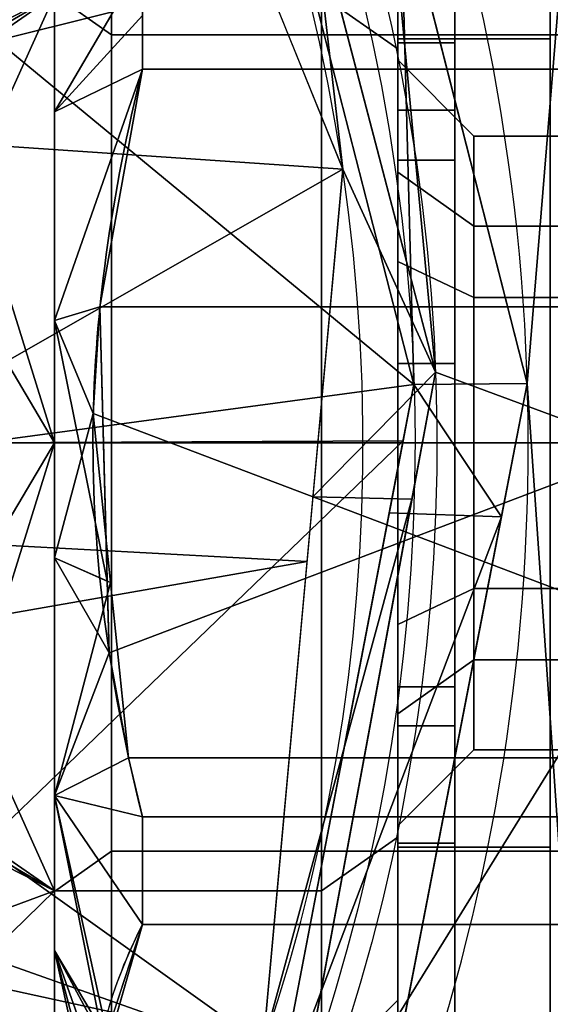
# Model space of a CAD drawing. Header units: millimetres. Extents: x -72 to 72, y -168 to 68.
# Tile 352 of 355: x 40 to 54, y -15 to 11. Entities that reach past the tile are written whole.
import ezdxf

# ---------------------------------------------------------------- set-up
doc = ezdxf.new("R2010")
doc.units = ezdxf.units.MM
for name, color, linetype, true_color in [('100', 7, 'Continuous', 0xffffff), ('102', 7, 'Continuous', 0xffffff), ('103', 7, 'Continuous', 0xffffff)]:
    doc.layers.add(name, color=color, linetype=linetype, true_color=true_color)

msp = doc.modelspace()

# ---------------------------------------------------------------- linework, layer by layer
at = {"layer": '100', "color": 163, "linetype": 'Continuous', "extrusion": (1, 0, 0)}
for centre, radius in [((0, 0, 41), 16.624), ((0, 0, 50), 14.624)]:
    msp.add_circle(centre, radius, dxfattribs=at)
at = {"layer": '100', "color": 163, "linetype": 'Continuous', "extrusion": (-1, 0, 0)}
msp.add_circle((0, 0, -48), 16.625, dxfattribs=at)
at = {"layer": '100', "color": 163, "linetype": 'Continuous', "extrusion": (0, 0, -1)}
for centre, radius, start, end in [((0, 0, -94), 68, 283.06797, 256.93203), ((0, 0, -81), 65, 283.06797, 256.93203), ((0, 0, -97), 51.024, 286.7388, 253.2612), ((0, 0, -80.215), 50.45, 286.0923, 253.9077)]:
    msp.add_arc(centre, radius, start, end, dxfattribs=at)
at = {"layer": '100', "color": 163, "linetype": 'Continuous'}
for centre, radius, start, end in [((0, 0, 84), 68, 283.06797, 256.93203), ((0, 0, 81), 53.418, 285.9698, 254.0302), ((0, 0, 97.321), 49.087, 286.8231, 253.1769), ((0, 0, 97), 65, 0, 36), ((0, 0, 97), 65, 324, 0)]:
    msp.add_arc(centre, radius, start, end, dxfattribs=at)
for points in [[(45.379, 23.329, 97), (50.99, 1.861, 97), (48.242, 31.116, 97), (45.305, 32.916, 97)], [(48.242, 31.116, 97), (57.318, 3.182, 97), (60.5, 4.5, 97), (61.819, 20.086, 97)], [(48.242, 31.116, 97), (50.99, 1.861, 97), (56, 0, 97), (57.318, 3.182, 97)], [(53.395, 1.562, 81), (49.263, 17.781, 81), (54.723, 17.781, 81)], [(53.395, 1.562, 81), (54.723, 17.781, 81), (54.723, -17.781, 81)], [(48, 11.755, -11.755), (48, 16.624), (50, 14.624), (50, 10.341, -10.341)], [(48, 16.624), (48, 11.755, 11.755), (50, 10.341, 10.341), (50, 14.624)], [(36.938, 12.681, 74.637), (46.695, 16.12, 80.215), (50.427, 1.534, 80.215)], [(41, 11.755, -11.755), (38, 10.219, -10.353), (38, 14.68, -2.507)], [(50.427, 1.534, 80.215), (47.289, 13.8, 80.215), (50.07, 14.613, 81)], [(50, -14.624), (50, 14.624), (50, 10.341, 10.341), (50, 0, 14.624)], [(50, 14.624), (50, -14.624), (50, -10.341, -10.341)], [(50, -10.341, -10.341), (50, 0, -14.624), (50, 10.341, -10.341), (50, 14.624)], [(50.07, 14.613, 81), (53.395, 1.562, 81), (50.427, 1.534, 80.215)], [(47.752, 14.249, 97), (45.978, 13.565, 97.321), (48.559, 7.181, 97.321)], [(48.559, 7.181, 97.321), (50.99, 1.861, 97), (47.752, 14.249, 97)], [(30.26, 13.018, 100), (30.795, 8.393, 100), (46.487, 12.307, 97.321)], [(50.427, 1.534, 80.215), (39.054, 0, 74.637), (36.938, 12.681, 74.637)], [(38, 12.875, 7.485), (38, 9.996, 9.891), (41, 11.755, 11.755)], [(48.559, 7.181, 97.321), (46.487, 12.307, 97.321), (30.795, 8.393, 100)], [(38, 9.661, -11.333), (41, 11.755, -11.755), (41, 0, -16.624)], [(41, 11.755, 11.755), (38, 9.996, 9.891), (38, 5.085, 13.997)], [(38, 5.085, 13.997), (41, 0, 16.624), (41, 11.755, 11.755)], [(38, 9.661, -11.333), (38, 10.219, -10.353), (41, 11.755, -11.755)], [(48, 11.755, 11.755), (41, 11.755, 11.755), (41, 0, 16.624), (48, 0, 16.624)], [(48, 0, -16.624), (41, 0, -16.624), (41, 11.755, -11.755), (48, 11.755, -11.755)], [(48, 0, -16.624), (48, 11.755, -11.755), (50, 10.341, -10.341), (50, 0, -14.624)], [(48, 11.755, 11.755), (48, 0, 16.624), (50, 0, 14.624), (50, 10.341, 10.341)], [(41, 0, -16.624), (38, -0.001, -14.889), (38, 9.661, -11.333)], [(48.559, 7.181, 97.321), (30.795, 8.393, 100), (32.028, -2.269, 100)], [(32.028, -2.269, 100), (47.625, -3.114, 97.321), (48.559, 7.181, 97.321)], [(50.99, 1.861, 97), (48.559, 7.181, 97.321), (47.779, -1.416, 97.321)], [(38, 5.085, 13.997), (38, -0.001, 14), (41, 0, 16.624)], [(50.99, 1.861, 97), (46.959, -19.959, 97), (57.318, -3.182, 97), (56, 0, 97)], [(47.779, -1.416, 97.321), (50.374, -1.477, 97), (50.99, 1.861, 97)], [(54.723, -17.781, 81), (49.656, -17.781, 81), (53.395, 1.562, 81)], [(50.427, 1.534, 80.215), (53.395, 1.562, 81), (52.717, -1.943, 81)], [(50.427, 1.534, 80.215), (50.144, 0.059, 80.215), (39.054, 0, 74.637)], [(52.717, -1.943, 81), (49.78, -1.834, 80.215), (50.427, 1.534, 80.215)], [(50.144, 0.059, 80.215), (47.014, -16.246, 80.215), (36.938, -12.681, 74.637)], [(36.938, -12.681, 74.637), (39.054, 0, 74.637), (50.144, 0.059, 80.215)], [(41, -11.755, 11.755), (41, 0, 16.624), (38, -5.068, 14.004)], [(41, 0, 16.624), (38, -0.001, 14), (38, -5.068, 14.004)], [(41, 0, -16.624), (41, -11.755, -11.755), (38, -9.675, -11.321)], [(38, -9.675, -11.321), (38, -0.009, -14.892), (41, 0, -16.624)], [(38, -0.009, -14.892), (38, -0.001, -14.889), (41, 0, -16.624)], [(48, -11.755, -11.755), (41, -11.755, -11.755), (41, 0, -16.624), (48, 0, -16.624)], [(48, 0, 16.624), (41, 0, 16.624), (41, -11.755, 11.755), (48, -11.755, 11.755)], [(48, 0, 16.624), (48, -11.755, 11.755), (50, -10.341, 10.341), (50, 0, 14.624)], [(48, -11.755, -11.755), (48, 0, -16.624), (50, 0, -14.624), (50, -10.341, -10.341)], [(50, 0, 14.624), (50, -10.341, 10.341), (50, -14.624)], [(50.374, -1.477, 97), (47.779, -1.416, 97.321), (46.472, -15.807, 97.321)], [(46.472, -15.807, 97.321), (47.416, -17.484, 97), (50.374, -1.477, 97)], [(46.732, -17.714, 80.215), (49.78, -1.834, 80.215), (52.717, -1.943, 81)], [(52.717, -1.943, 81), (49.468, -18.753, 81), (46.732, -17.714, 80.215)], [(47.625, -3.114, 97.321), (32.028, -2.269, 100), (32.433, -5.767, 100)], [(46.472, -15.807, 97.321), (47.625, -3.114, 97.321), (32.433, -5.767, 100)], [(61.819, -20.086, 97), (60.5, -4.5, 97), (57.318, -3.182, 97), (46.959, -19.959, 97)], [(38, -5.068, 14.004), (38, -9.998, 9.892), (41, -11.755, 11.755)], [(32.433, -5.767, 100), (29.268, -12.042, 100), (46.472, -15.807, 97.321)], [(41, -11.755, -11.755), (38, -10.223, -10.356), (38, -9.675, -11.321)], [(41, -11.755, 11.755), (38, -9.998, 9.892), (38, -12.866, 7.501)], [(38, -14.683, -2.489), (38, -10.223, -10.356), (41, -11.755, -11.755)], [(48, -11.755, 11.755), (48, -16.624), (50, -14.624), (50, -10.341, 10.341)], [(48, -16.624), (48, -11.755, -11.755), (50, -10.341, -10.341), (50, -14.624)], [(41, -16.624), (41, -11.755, 11.755), (38, -12.866, 7.501)], [(41, -11.755, -11.755), (41, -16.624), (38, -14.683, -2.489)], [(48, -16.624), (41, -16.624), (41, -11.755, -11.755), (48, -11.755, -11.755)], [(48, -11.755, 11.755), (41, -11.755, 11.755), (41, -16.624), (48, -16.624)], [(44.787, -18.464, 97.321), (29.268, -12.042, 100), (24.453, -21.588, 100)], [(29.268, -12.042, 100), (44.787, -18.464, 97.321), (46.472, -15.807, 97.321)], [(30.819, -23.988, 74.637), (36.938, -12.681, 74.637), (46.275, -20.096, 80.215)], [(36.938, -12.681, 74.637), (47.014, -16.246, 80.215), (46.275, -20.096, 80.215)], [(38, -12.866, 7.501), (38, -14.251, -0.117), (41, -16.624)], [(41, -16.624), (38, -14.251, -0.117), (38, -14.683, -2.489)]]:
    msp.add_3dface(points, dxfattribs=at)
at = {"layer": '102', "color": 72, "linetype": 'Continuous', "extrusion": (1, 0, 0)}
for centre, radius in [((0, 0, 50), 15), ((0, 0, 54), 13.5)]:
    msp.add_circle(centre, radius, dxfattribs=at)
at = {"layer": '102', "color": 72, "linetype": 'Continuous', "extrusion": (-1, 0, 0)}
for centre, radius in [((0, 0, -54), 15), ((0, 0, -52), 8.05)]:
    msp.add_circle(centre, radius, dxfattribs=at)
at = {"layer": '102', "color": 72, "linetype": 'Continuous', "extrusion": (1, 5.78241e-16, 0)}
msp.add_circle((0, 0, 50), 10.05, dxfattribs=at)
at = {"layer": '102', "color": 72, "linetype": 'Continuous'}
for points in [[(54, 10.607, -10.607), (50, 10.607, -10.607), (50, 15), (54, 15)], [(54, 15), (50, 15), (50, 10.607, 10.607), (54, 10.607, 10.607)], [(50, 10.607, 10.607), (50, 15), (50, 10.05), (50, 7.106, 7.106)], [(50, 7.106, -7.106), (50, 10.05), (50, 15), (50, 10.607, -10.607)], [(54, 0, -15), (50, 0, -15), (50, 10.607, -10.607), (54, 10.607, -10.607)], [(54, 10.607, 10.607), (50, 10.607, 10.607), (50, 0, 15), (54, 0, 15)], [(50, 10.607, -10.607), (50, 0, -15), (50, 0, -10.05), (50, 7.106, -7.106)], [(50, 7.106, 7.106), (50, 0, 10.05), (50, 0, 15), (50, 10.607, 10.607)], [(50, 7.106, 7.106), (50, 10.05), (52, 8.05), (52, 5.692, 5.692)], [(52, 5.692, -5.692), (52, 8.05), (50, 10.05), (50, 7.106, -7.106)], [(71.5, 5.692, -5.692), (71.5, 8.05), (52, 8.05), (52, 5.692, -5.692)], [(52, 5.692, 5.692), (52, 8.05), (71.5, 8.05), (71.5, 5.692, 5.692)], [(50, 7.106, -7.106), (50, 4.765, -8.076), (52, 3.817, -6.469), (52, 5.692, -5.692)], [(52, 5.692, 5.692), (52, 3.817, 6.469), (50, 4.765, 8.076), (50, 7.106, 7.106)], [(71.5, 5.692, 5.692), (71.5, 3.817, 6.469), (52, 3.817, 6.469), (52, 5.692, 5.692)], [(52, 5.692, -5.692), (52, 3.817, -6.469), (71.5, 3.817, -6.469), (71.5, 5.692, -5.692)], [(50, 0, 10.05), (50, 4.765, 8.076), (52, 3.817, 6.469), (52, 0, 8.05)], [(52, 0, -8.05), (52, 3.817, -6.469), (50, 4.765, -8.076), (50, 0, -10.05)], [(71.5, 0, -8.05), (71.5, 3.817, -6.469), (52, 3.817, -6.469), (52, 0, -8.05)], [(52, 0, 8.05), (52, 3.817, 6.469), (71.5, 3.817, 6.469), (71.5, 0, 8.05)], [(54, 0, 15), (50, 0, 15), (50, -10.607, 10.607), (54, -10.607, 10.607)], [(50, 0, -10.05), (50, -4.765, -8.076), (52, -3.817, -6.469), (52, 0, -8.05)], [(52, 0, 8.05), (52, -3.817, 6.469), (50, -4.765, 8.076), (50, 0, 10.05)], [(50, -10.607, 10.607), (50, 0, 15), (50, 0, 10.05), (50, -7.106, 7.106)], [(71.5, 0, 8.05), (71.5, -3.817, 6.469), (52, -3.817, 6.469), (52, 0, 8.05)], [(54, -10.607, -10.607), (50, -10.607, -10.607), (50, 0, -15), (54, 0, -15)], [(50, -7.106, -7.106), (50, 0, -10.05), (50, 0, -15), (50, -10.607, -10.607)], [(52, 0, -8.05), (52, -3.817, -6.469), (71.5, -3.817, -6.469), (71.5, 0, -8.05)], [(50, -7.106, 7.106), (50, -4.765, 8.076), (52, -3.817, 6.469), (52, -5.692, 5.692)], [(52, -5.692, -5.692), (52, -3.817, -6.469), (50, -4.765, -8.076), (50, -7.106, -7.106)], [(71.5, -5.692, -5.692), (71.5, -3.817, -6.469), (52, -3.817, -6.469), (52, -5.692, -5.692)], [(52, -5.692, 5.692), (52, -3.817, 6.469), (71.5, -3.817, 6.469), (71.5, -5.692, 5.692)], [(50, -7.106, -7.106), (50, -10.05), (52, -8.05), (52, -5.692, -5.692)], [(52, -5.692, 5.692), (52, -8.05), (50, -10.05), (50, -7.106, 7.106)], [(71.5, -5.692, 5.692), (71.5, -8.05), (52, -8.05), (52, -5.692, 5.692)], [(52, -5.692, -5.692), (52, -8.05), (71.5, -8.05), (71.5, -5.692, -5.692)], [(50, -10.607, -10.607), (50, -15), (50, -10.05), (50, -7.106, -7.106)], [(50, -15), (50, -10.607, 10.607), (50, -7.106, 7.106), (50, -10.05)], [(54, -15), (50, -15), (50, -10.607, -10.607), (54, -10.607, -10.607)], [(54, -10.607, 10.607), (50, -10.607, 10.607), (50, -15), (54, -15)]]:
    msp.add_3dface(points, dxfattribs=at)
at = {"layer": '103', "color": 72, "linetype": 'Continuous'}
for p, q in [((57.691, 9.808, 20.25), (43.309, 9.808, 20.25)), ((43.309, 9.808, -20.25), (57.691, 9.808, -20.25)), ((57.691, -9.808, -20.25), (43.309, -9.808, -20.25)), ((43.309, -9.808, 20.25), (57.691, -9.808, 20.25)), ((57.691, -12.633, 18.619), (43.309, -12.633, 18.619)), ((43.309, -12.633, -18.619), (57.691, -12.633, -18.619))]:
    msp.add_line(p, q, dxfattribs=at)
at = {"layer": '103', "color": 72, "linetype": 'Continuous', "extrusion": (-1, 0, 0)}
for centre, radius in [((0, 0, -41), 18.5), ((0, 0, -42.5), 15.146), ((0, 0, -51.5), 15)]:
    msp.add_circle(centre, radius, dxfattribs=at)
at = {"layer": '103', "color": 72, "linetype": 'Continuous', "extrusion": (1, 0, 0)}
msp.add_circle((0, 0, 41), 16.645, dxfattribs=at)
at = {"layer": '103', "color": 72, "linetype": 'Continuous', "extrusion": (1, 5.78241e-16, 0)}
for centre, radius in [((0, 0, 50), 15), ((0, 0, 50), 10.5), ((0, 0, 51.5), 10.5)]:
    msp.add_circle(centre, radius, dxfattribs=at)
at = {"layer": '103', "color": 72, "linetype": 'Continuous', "extrusion": (1, 0, 0)}
for start, end in [(295.8419, 304.1581), (55.8419, 64.1581), (115.8419, 124.1581), (235.8419, 244.1581)]:
    msp.add_arc((0, 0, 43.309), 22.5, start, end, dxfattribs=at)
at = {"layer": '103', "color": 72, "linetype": 'Continuous'}
for points in [[(43.309, 9.808, 20.25), (42.507, 6.62, 20.25), (42.01, 3.294, 20.25), (42.011, -3.302, 20.25), (42.5, -6.593, 20.25), (43.309, -9.808, 20.25)], [(43.309, -9.808, -20.25), (42.5, -6.593, -20.25), (42.011, -3.302, -20.25), (42.01, 3.294, -20.25), (42.507, 6.62, -20.25), (43.309, 9.808, -20.25)], [(43.309, -12.633, 18.619), (42.499, -14.243, 15.831), (42.014, -15.869, 13.014), (42.007, -19.17, 7.297), (42.498, -20.828, 4.425), (43.309, -22.441, 1.631)], [(43.309, -22.441, -1.631), (42.499, -20.831, -4.419), (42.014, -19.205, -7.236), (42.007, -15.904, -12.953), (42.498, -14.246, -15.825), (43.309, -12.633, -18.619)]]:
    msp.add_open_spline(points, degree=3, knots=[0, 0, 0, 0, 0.5, 0.5, 1, 1, 1, 1], dxfattribs=at)
for points in [[(42.5, 15.146), (42.5, 10.709, 10.709), (41, 11.77, 11.77), (41, 16.646)], [(42.5, 10.709, -10.709), (42.5, 15.146), (41, 16.646), (41, 11.77, -11.77)], [(55.5, 15.146), (42.5, 15.146), (42.5, 10.709, -10.709), (55.5, 10.709, -10.709)], [(55.5, 10.709, 10.709), (42.5, 10.709, 10.709), (42.5, 15.146), (55.5, 15.146)], [(50, 10.607, 10.607), (51.5, 10.607, 10.607), (51.5, 15), (50, 15)], [(50, 15), (51.5, 15), (51.5, 10.607, -10.607), (50, 10.607, -10.607)], [(50, 10.607, 10.607), (50, 15), (50, 10.5), (50, 7.425, 7.425)], [(50, 15), (50, 10.607, -10.607), (50, 7.425, -7.425), (50, 10.5)], [(51.5, 10.607, -10.607), (51.5, 15), (51.5, 10.5), (51.5, 7.425, -7.425)], [(51.5, 7.425, 7.425), (51.5, 10.5), (51.5, 15), (51.5, 10.607, 10.607)], [(43.309, 12.633, -18.619), (43.309, 11.22, -19.434), (41, 8.692, -15.055), (41, 14.172, -11.892)], [(41, 14.172, 11.892), (41, 8.692, 15.055), (43.309, 12.633, 18.619)], [(41, 14.172, -11.892), (41, 3.212, -18.219), (41, 0, -16.646), (41, 11.77, -11.77)], [(41, 11.77, 11.77), (41, 0, 16.646), (41, 3.212, 18.219), (41, 14.172, 11.892)], [(41, 8.692, 15.055), (43.309, 11.22, 19.434), (43.309, 12.633, 18.619)], [(43.309, 12.633, -18.619), (57.691, 12.633, -18.619), (57.691, 9.808, -20.25), (43.309, 9.808, -20.25)], [(43.309, 9.808, 20.25), (57.691, 9.808, 20.25), (57.691, 12.633, 18.619), (43.309, 12.633, 18.619)], [(42.5, 10.709, 10.709), (42.5, 0, 15.146), (41, 0, 16.646), (41, 11.77, 11.77)], [(42.5, 0, -15.146), (42.5, 10.709, -10.709), (41, 11.77, -11.77), (41, 0, -16.646)], [(43.309, 9.808, 20.25), (43.309, 11.22, 19.434), (41, 8.692, 15.055)], [(41, 8.692, -15.055), (43.309, 11.22, -19.434), (43.309, 9.808, -20.25)], [(55.5, 10.709, -10.709), (42.5, 10.709, -10.709), (42.5, 0, -15.146), (55.5, 0, -15.146)], [(55.5, 0, 15.146), (42.5, 0, 15.146), (42.5, 10.709, 10.709), (55.5, 10.709, 10.709)], [(50, 0, 15), (51.5, 0, 15), (51.5, 10.607, 10.607), (50, 10.607, 10.607)], [(50, 10.607, -10.607), (51.5, 10.607, -10.607), (51.5, 0, -15), (50, 0, -15)], [(50, 10.607, -10.607), (50, 0, -15), (50, 0, -10.5), (50, 7.425, -7.425)], [(50, 7.425, 7.425), (50, 0, 10.5), (50, 0, 15), (50, 10.607, 10.607)], [(51.5, 10.607, 10.607), (51.5, 0, 15), (51.5, 0, 10.5), (51.5, 7.425, 7.425)], [(51.5, 7.425, -7.425), (51.5, 0, -10.5), (51.5, 0, -15), (51.5, 10.607, -10.607)], [(51.5, 10.5), (51.5, 8.737, 4.256), (50, 8.737, 4.256), (50, 10.5)], [(50, 10.5), (50, 8.737, -4.256), (51.5, 8.737, -4.256), (51.5, 10.5)], [(43.309, 9.808, 20.25), (41, 8.692, 15.055), (41, 3.212, 18.219)], [(41, 3.212, 18.219), (42.191, 3.569, 20.25), (43.309, 9.808, 20.25)], [(43.309, 9.808, -20.25), (42.191, 3.569, -20.25), (41, 3.212, -18.219)], [(41, 3.212, -18.219), (41, 8.692, -15.055), (43.309, 9.808, -20.25)], [(42.191, 3.569, -20.25), (43.309, 9.808, -20.25), (57.691, 9.808, -20.25), (58.809, 3.569, -20.25)], [(58.809, 3.569, 20.25), (57.691, 9.808, 20.25), (43.309, 9.808, 20.25), (42.191, 3.569, 20.25)], [(51.5, 7.425, -7.425), (51.5, 8.737, -4.256), (50, 8.737, -4.256), (50, 7.425, -7.425)], [(50, 7.425, 7.425), (50, 8.737, 4.256), (51.5, 8.737, 4.256), (51.5, 7.425, 7.425)], [(51.5, 7.425, 7.425), (51.5, 2.087, 9.635), (50, 2.087, 9.635), (50, 7.425, 7.425)], [(50, 7.425, -7.425), (50, 2.087, -9.635), (51.5, 2.087, -9.635), (51.5, 7.425, -7.425)], [(42.385, -3.629, 20.25), (42.191, 3.569, 20.25), (41, 3.212, 18.219)], [(41, 3.212, -18.219), (42.191, 3.569, -20.25), (42.019, 0.773, -20.25)], [(42.019, 0.773, -20.25), (42.191, 3.569, -20.25), (58.809, 3.569, -20.25), (58.565, -5.509, -20.25)], [(58.981, 0.773, 20.25), (58.809, 3.569, 20.25), (42.191, 3.569, 20.25), (42.435, -5.509, 20.25)], [(41, -3.019, -17.12), (41, 3.212, -18.219), (42.019, 0.773, -20.25)], [(41, 3.212, 18.219), (41, -3.019, 17.12), (42.385, -3.629, 20.25)], [(41, 3.212, -18.219), (41, -9.25, -16.021), (41, -11.77, -11.77), (41, 0, -16.646)], [(41, -9.25, 16.021), (41, 3.212, 18.219), (41, 0, 16.646), (41, -11.77, 11.77)], [(51.5, 0, -10.5), (51.5, 2.087, -9.635), (50, 2.087, -9.635), (50, 0, -10.5)], [(50, 0, 10.5), (50, 2.087, 9.635), (51.5, 2.087, 9.635), (51.5, 0, 10.5)], [(42.019, 0.773, -20.25), (42.474, -3.659, -20.25), (41, -3.019, -17.12)], [(58.565, -5.509, -20.25), (58.054, -8.262, -20.25), (42.946, -8.262, -20.25), (42.019, 0.773, -20.25)], [(42.435, -5.509, 20.25), (42.946, -8.262, 20.25), (58.054, -8.262, 20.25), (58.981, 0.773, 20.25)], [(42.5, 0, 15.146), (42.5, -10.709, 10.709), (41, -11.77, 11.77), (41, 0, 16.646)], [(42.5, -10.709, -10.709), (42.5, 0, -15.146), (41, 0, -16.646), (41, -11.77, -11.77)], [(55.5, 0, -15.146), (42.5, 0, -15.146), (42.5, -10.709, -10.709), (55.5, -10.709, -10.709)], [(55.5, -10.709, 10.709), (42.5, -10.709, 10.709), (42.5, 0, 15.146), (55.5, 0, 15.146)], [(51.5, 0, 10.5), (51.5, -6.398, 7.85), (50, -6.398, 7.85), (50, 0, 10.5)], [(50, 0, -15), (51.5, 0, -15), (51.5, -10.607, -10.607), (50, -10.607, -10.607)], [(50, -10.607, 10.607), (50, 0, 15), (50, 0, 10.5), (50, -7.425, 7.425)], [(51.5, 0, 15), (51.5, -10.607, 10.607), (51.5, -7.425, 7.425), (51.5, 0, 10.5)], [(51.5, -10.607, -10.607), (51.5, 0, -15), (51.5, 0, -10.5), (51.5, -7.425, -7.425)], [(50, 0, -10.5), (50, -6.398, -7.85), (51.5, -6.398, -7.85), (51.5, 0, -10.5)], [(50, -10.607, 10.607), (51.5, -10.607, 10.607), (51.5, 0, 15), (50, 0, 15)], [(50, 0, -15), (50, -10.607, -10.607), (50, -7.425, -7.425), (50, 0, -10.5)], [(41, -3.019, 17.12), (41, -9.25, 16.021), (42.435, -5.509, 20.25)], [(42.435, -5.509, 20.25), (42.385, -3.629, 20.25), (41, -3.019, 17.12)], [(41, -9.25, -16.021), (41, -3.019, -17.12), (42.474, -3.659, -20.25)], [(42.474, -3.659, -20.25), (42.946, -8.262, -20.25), (41, -9.25, -16.021)], [(42.946, -8.262, 20.25), (42.435, -5.509, 20.25), (41, -9.25, 16.021)], [(51.5, -7.425, -7.425), (51.5, -6.398, -7.85), (50, -6.398, -7.85), (50, -7.425, -7.425)], [(50, -7.425, 7.425), (50, -6.398, 7.85), (51.5, -6.398, 7.85), (51.5, -7.425, 7.425)], [(51.5, -7.425, 7.425), (51.5, -10.5), (50, -10.5), (50, -7.425, 7.425)], [(50, -7.425, -7.425), (50, -10.5), (51.5, -10.5), (51.5, -7.425, -7.425)], [(50, -10.607, -10.607), (50, -15), (50, -10.5), (50, -7.425, -7.425)], [(50, -15), (50, -10.607, 10.607), (50, -7.425, 7.425), (50, -10.5)], [(51.5, -10.607, 10.607), (51.5, -15), (51.5, -10.5), (51.5, -7.425, 7.425)], [(51.5, -15), (51.5, -10.607, -10.607), (51.5, -7.425, -7.425), (51.5, -10.5)], [(41, -9.25, 16.021), (43.309, -9.808, 20.25), (42.946, -8.262, 20.25)], [(41, -9.25, -16.021), (42.946, -8.262, -20.25), (43.309, -9.808, -20.25)], [(58.054, -8.262, -20.25), (57.691, -9.808, -20.25), (43.309, -9.808, -20.25), (42.946, -8.262, -20.25)], [(42.946, -8.262, 20.25), (43.309, -9.808, 20.25), (57.691, -9.808, 20.25), (58.054, -8.262, 20.25)], [(41, -9.25, 16.021), (41, -13.317, 11.174), (42.431, -15.712, 13.286)], [(42.431, -15.712, 13.286), (43.309, -12.633, 18.619), (41, -9.25, 16.021)], [(41, -9.25, -16.021), (43.309, -12.633, -18.619), (42.297, -15.734, -13.249)], [(42.297, -15.734, -13.249), (41, -13.317, -11.174), (41, -9.25, -16.021)], [(43.309, -9.808, -20.25), (43.309, -12.633, -18.619), (41, -9.25, -16.021)], [(43.309, -12.633, 18.619), (43.309, -9.808, 20.25), (41, -9.25, 16.021)], [(41, -11.77, -11.77), (41, -9.25, -16.021), (41, -17.384, -6.327)], [(41, -17.384, 6.327), (41, -9.25, 16.021), (41, -11.77, 11.77)], [(43.309, -9.808, -20.25), (57.691, -9.808, -20.25), (57.691, -12.633, -18.619), (43.309, -12.633, -18.619)], [(43.309, -12.633, 18.619), (57.691, -12.633, 18.619), (57.691, -9.808, 20.25), (43.309, -9.808, 20.25)], [(42.5, -10.709, 10.709), (42.5, -15.146), (41, -16.646), (41, -11.77, 11.77)], [(42.5, -15.146), (42.5, -10.709, -10.709), (41, -11.77, -11.77), (41, -16.646)], [(55.5, -10.709, -10.709), (42.5, -10.709, -10.709), (42.5, -15.146), (55.5, -15.146)], [(55.5, -15.146), (42.5, -15.146), (42.5, -10.709, 10.709), (55.5, -10.709, 10.709)], [(50, -15), (51.5, -15), (51.5, -10.607, 10.607), (50, -10.607, 10.607)], [(50, -10.607, -10.607), (51.5, -10.607, -10.607), (51.5, -15), (50, -15)], [(41, -17.384, -6.327), (41, -16.646), (41, -11.77, -11.77)], [(41, -11.77, 11.77), (41, -16.646), (41, -17.384, 6.327)], [(58.913, -16.378, 12.132), (57.691, -12.633, 18.619), (43.309, -12.633, 18.619), (42.019, -17.159, 10.78)], [(42.087, -16.378, -12.132), (43.309, -12.633, -18.619), (57.691, -12.633, -18.619), (58.981, -17.159, -10.78)], [(42.019, -17.159, 10.78), (41, -13.317, 11.174), (41, -17.384, 6.327)], [(42.019, -17.159, 10.78), (42.431, -15.712, 13.286), (41, -13.317, 11.174)], [(41, -13.317, -11.174), (42.087, -16.378, -12.132), (42.019, -17.915, -9.47)], [(41, -13.317, -11.174), (42.297, -15.734, -13.249), (42.087, -16.378, -12.132)], [(42.019, -17.915, -9.47), (41, -17.384, -6.327), (41, -13.317, -11.174)]]:
    msp.add_3dface(points, dxfattribs=at)

doc.saveas('drawing.dxf')
